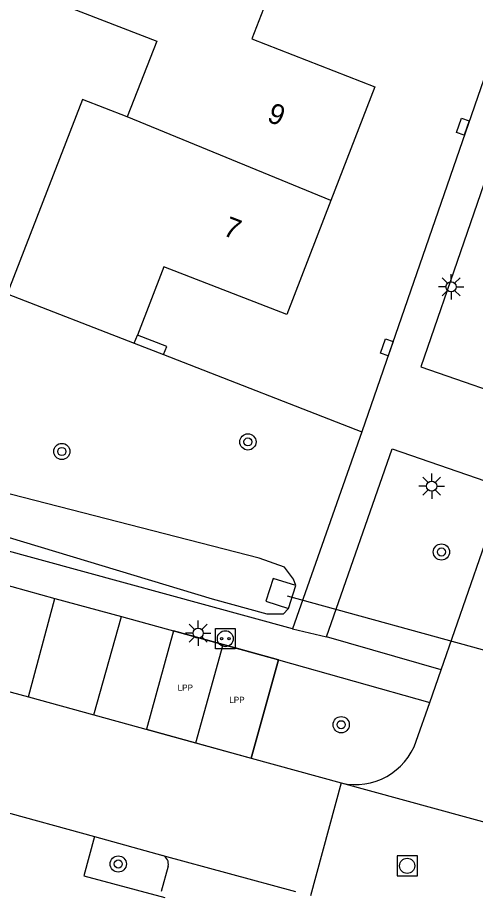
# Model space of a CAD drawing. Extents: x 136000 to 141014, y 402000 to 403500.
# Drawn here: x 138978.21 to 139000.78, y 402670.55 to 402713.56 of the extents above; entities that cross this region are included whole.
import ezdxf

# ---------------------------------------------------------------- set-up
doc = ezdxf.new("R2010")
doc.units = 0
for name, color, linetype in [('bp-grn-parkeervak', 7, 'Continuous'), ('gg-afsc-erfafscheiding', 7, 'Continuous'), ('gg-afsc-muur', 7, 'Continuous'), ('gg-anno-huisnummerreeks BGT', 7, 'Continuous'), ('gg-bbg-hoofdgebouw', 7, 'Continuous'), ('gg-bbg-tussenscheiding', 7, 'Continuous'), ('gg-knt-verharding', 7, 'Continuous'), ('gg-knt-verharding nz', 7, 'Continuous'), ('gg-kntw-bovenkant insteek waterloop', 7, 'Continuous'), ('gg-kwrk-duiker nz buis', 7, 'Continuous'), ('gg-kwrk-uitstroombak niveau min 01', 7, 'Continuous'), ('gt-grn-weggrens', 7, 'Continuous'), ('gt-symb-boom', 7, 'Continuous'), ('gt-symb-kolk center center', 7, 'Continuous'), ('gt-symb-laadpunt elektrisch vervoer', 7, 'Continuous'), ('gt-symb-lichtmast', 7, 'Continuous'), ('gt-symb-rioolschacht', 7, 'Continuous'), ('kenmerkpunt laadpunt parkeerplaats', 7, 'Continuous')]:
    doc.layers.add(name, color=color, linetype=linetype)

# ---------------------------------------------------------------- blocks, each defined once
blk = doc.blocks.new('gt0-LMAST')
at = {"layer": 'gt-symb-lichtmast'}
for p, q in [((-0.182, 0.173), (-0.447, 0.438)), ((-0.005, 0.246), (-0.005, 0.621)), ((0.172, 0.173), (0.437, 0.438)), ((-0.255, -0.004), (-0.63, -0.004)), ((-0.182, -0.181), (-0.447, -0.446)), ((-0.005, -0.254), (-0.005, -0.629)), ((0.437, -0.446), (0.172, -0.181)), ((0.245, -0.004), (0.62, -0.004))]:
    blk.add_line(p, q, dxfattribs=at)
blk.add_circle((-0.005, -0.004), 0.25, dxfattribs=at)
blk = doc.blocks.new('gt0-KOLKCC')
at = {"layer": 'gt-symb-kolk center center'}
blk.add_lwpolyline([(-0.375, 0.2), (0.375, 0.2), (0.375, -0.2), (-0.375, -0.2)], close=True, dxfattribs=at)
blk = doc.blocks.new('gt0-RS')
at = {"layer": 'gt-symb-rioolschacht'}
blk.add_lwpolyline([(-0.5, -0.5), (0.5, -0.5), (0.5, 0.5), (-0.5, 0.5)], close=True, dxfattribs=at)
blk.add_circle((0, 0), 0.375, dxfattribs=at)
blk = doc.blocks.new('gt0-BOOM')
at = {"layer": 'gt-symb-boom'}
for radius in [0.4, 0.2]:
    blk.add_circle((0, 0), radius, dxfattribs=at)
blk = doc.blocks.new('gt0-LEV')
at = {"layer": 'gt-symb-laadpunt elektrisch vervoer'}
blk.add_lwpolyline([(-0.486, 0.501), (0.486, 0.501), (0.486, -0.499), (-0.486, -0.499)], close=True, dxfattribs=at)
for centre, radius in [((0, 0), 0.393), ((-0.186, 0), 0.0566), ((0.186, 0), 0.0566)]:
    blk.add_circle(centre, radius, dxfattribs=at)

msp = doc.modelspace()

# ---------------------------------------------------------------- linework, layer by layer
at = {"layer": 'bp-grn-parkeervak'}
msp.add_line((138987.009, 402677.855), (138988.344, 402682.709), dxfattribs=at)
for points in [[(138988.344, 402682.709), (138985.899, 402683.382), (138984.564, 402678.528), (138987.009, 402677.855)], [(138987.009, 402677.855), (138989.724, 402677.107), (138991.082, 402681.956), (138988.344, 402682.709)]]:
    msp.add_lwpolyline(points, dxfattribs=at)
at = {"layer": 'gg-afsc-erfafscheiding'}
msp.add_line((138985.411, 402696.971), (138995.176, 402693.169), dxfattribs=at)
at = {"layer": 'gg-afsc-muur'}
msp.add_line((138983.966, 402697.532), (138985.411, 402696.971), dxfattribs=at)
msp.add_lwpolyline([(138985.411, 402696.971), (138985.566, 402697.372), (138984.121, 402697.933)], dxfattribs=at)
at = {"layer": 'gg-bbg-hoofdgebouw'}
for p, q in [((138977.701, 402699.964), (138983.966, 402697.532)), ((138983.966, 402697.532), (138984.121, 402697.933))]:
    msp.add_line(p, q, dxfattribs=at)
for points in [[(138982.575, 402719.171), (138980.618, 402714.119), (138985.075, 402712.406), (138983.625, 402708.672)], [(138991.141, 402716.065), (138989.769, 402712.518), (138995.816, 402710.151), (138993.648, 402704.55)], [(138983.625, 402708.672), (138981.415, 402709.53), (138977.701, 402699.964)], [(138993.648, 402704.55), (138991.479, 402698.949), (138985.428, 402701.298), (138984.121, 402697.933)]]:
    msp.add_lwpolyline(points, dxfattribs=at)
at = {"layer": 'gg-bbg-tussenscheiding'}
msp.add_line((138993.648, 402704.55), (138983.625, 402708.672), dxfattribs=at)
at = {"layer": 'gg-knt-verharding'}
for p, q in [((139008.195, 402730.777), (138995.176, 402693.169)), ((138991.761, 402683.47), (138926.26, 402701.396)), ((138995.176, 402693.169), (138991.761, 402683.47)), ((138999.09, 402681.452), (139002.201, 402690.424)), ((138972.318, 402687.092), (138980.055, 402684.974)), ((138978.761, 402680.126), (138980.055, 402684.974)), ((138980.055, 402684.974), (138983.335, 402684.087)), ((138981.977, 402679.241), (138983.335, 402684.087)), ((138983.335, 402684.087), (138991.082, 402681.956)), ((138999.09, 402681.452), (138993.437, 402683.088)), ((138971.006, 402682.234), (138978.761, 402680.126)), ((138991.082, 402681.956), (138989.724, 402677.107)), ((138991.082, 402681.956), (138998.529, 402679.849)), ((138998.529, 402679.849), (138999.09, 402681.452)), ((138978.761, 402680.126), (138981.977, 402679.241)), ((138997.866, 402677.948), (138998.529, 402679.849)), ((138981.977, 402679.241), (138989.724, 402677.107)), ((138989.724, 402677.107), (138994.165, 402675.89)), ((138973.559, 402675.56), (138982.009, 402673.256)), ((138982.009, 402673.256), (138985.381, 402672.325)), ((138985.634, 402671.801), (138985.301, 402670.545))]:
    msp.add_line(p, q, dxfattribs=at)
for points in [[(139002.33, 402708.636), (138998.089, 402696.371), (139003.588, 402694.474)], [(138993.437, 402683.088), (138996.681, 402692.336), (139002.201, 402690.424)], [(138982.009, 402673.256), (138981.492, 402671.312), (138985.468, 402670.254)]]:
    msp.add_lwpolyline(points, dxfattribs=at)
for centre, radius, start, end in [((138994.871, 402678.977), 3.167, 257.1206, 341.0332), ((138985.201, 402671.915), 0.448, 345.2593, 66.2855)]:
    msp.add_arc(centre, radius, start, end, dxfattribs=at)
at = {"layer": 'gg-knt-verharding nz'}
msp.add_line((138985.381, 402672.325), (138991.911, 402670.538), dxfattribs=at)
at = {"layer": 'gg-kntw-bovenkant insteek waterloop'}
for points in [[(138991.922, 402685.614), (138991.818, 402685.922), (138991.373, 402686.514), (138990.116, 402686.957), (138976.749, 402690.379), (138963.196, 402693.901), (138949.067, 402697.678), (138936.215, 402701.04), (138929.038, 402703.432), (138928.252, 402703.532), (138927.677, 402703.286)], [(138991.561, 402684.478), (138991.31, 402684.201), (138990.516, 402684.192), (138987.83, 402684.932), (138976.221, 402688.427), (138963.118, 402691.926), (138948.439, 402695.626), (138935.63, 402699.023), (138928.168, 402701.185), (138927.463, 402701.746), (138927.294, 402702.197)]]:
    msp.add_lwpolyline(points, dxfattribs=at)
at = {"layer": 'gg-kwrk-duiker nz buis'}
msp.add_line((139010.053, 402679.986), (138991.521, 402685.088), dxfattribs=at)
at = {"layer": 'gg-kwrk-uitstroombak niveau min 01'}
msp.add_line((138991.561, 402684.478), (138991.922, 402685.614), dxfattribs=at)
msp.add_lwpolyline([(138991.922, 402685.614), (138990.811, 402685.954), (138990.454, 402684.836), (138991.561, 402684.478)], dxfattribs=at)
at = {"layer": 'gt-grn-weggrens'}
for p, q in [((138991.761, 402683.47), (138993.437, 402683.088)), ((138994.165, 402675.89), (138992.649, 402670.337)), ((138994.165, 402675.89), (139004.308, 402673.121))]:
    msp.add_line(p, q, dxfattribs=at)

# ---------------------------------------------------------------- block references
at = {"layer": 'gt-symb-boom'}
for p in [(138989.568, 402692.674), (138980.4, 402692.203), (138999.105, 402687.257), (138994.165, 402678.754), (138983.18, 402671.9)]:
    msp.add_blockref('gt0-BOOM', p, dxfattribs=at)
at = {"layer": 'gt-symb-kolk center center'}
for p, rotation in [((139000.156, 402708.185), -109.03718051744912), ((138996.409, 402697.328), 70.9628194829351)]:
    msp.add_blockref('gt0-KOLKCC', p, dxfattribs=dict(at, rotation=rotation))
at = {"layer": 'gt-symb-laadpunt elektrisch vervoer'}
msp.add_blockref('gt0-LEV', (138988.455, 402682.989), dxfattribs=at)
at = {"layer": 'gt-symb-lichtmast'}
for p in [(138999.583, 402700.312), (138998.628, 402690.499), (138987.125, 402683.263)]:
    msp.add_blockref('gt0-LMAST', p, dxfattribs=at)
at = {"layer": 'gt-symb-rioolschacht'}
msp.add_blockref('gt0-RS', (138997.417, 402671.809), dxfattribs=at)

# ---------------------------------------------------------------- texts
at = {"layer": 'gg-anno-huisnummerreeks BGT'}
for s, p in [('9', (138990.46, 402708.468)), ('7', (138988.29, 402702.868))]:
    msp.add_text(s, height=1, rotation=338.8, dxfattribs=at).set_placement(p)
at = {"layer": 'kenmerkpunt laadpunt parkeerplaats'}
for p in [(138986.104, 402680.433), (138988.65, 402679.831)]:
    msp.add_text('LPP', height=0.3, dxfattribs=at).set_placement(p)

doc.saveas('drawing.dxf')
